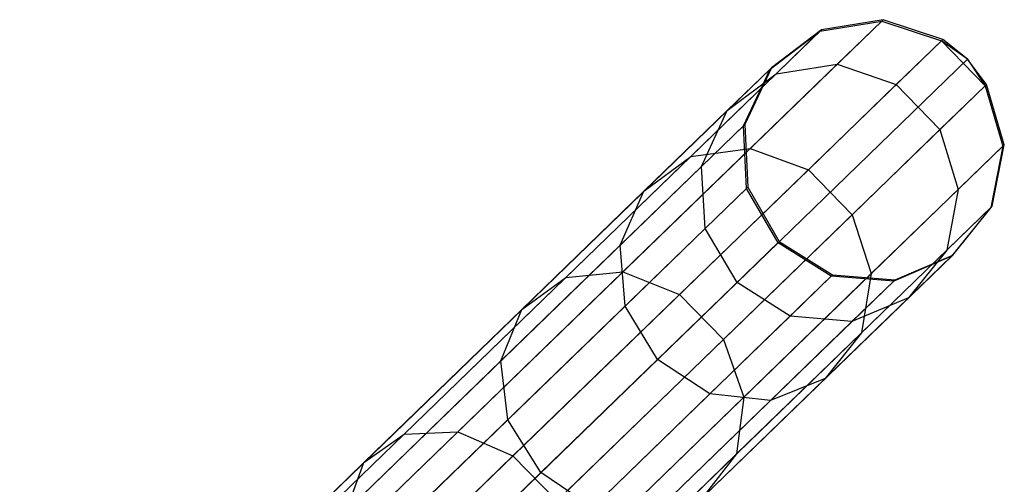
# Model space of a CAD drawing. Extents: x -91 to 91, y -91 to 262.
# Tile 477 of 480: x 58.2 to 65.7, y 60.15 to 63.69. Entities that reach past the tile are written whole.
import ezdxf

# ---------------------------------------------------------------- set-up
doc = ezdxf.new("R2010")
doc.units = 0
doc.header["$LTSCALE"] = 25.4
doc.layers.get('0').update_dxf_attribs({"linetype": 'CONTINUOUS'})

# ---------------------------------------------------------------- blocks, each defined once
blk = doc.blocks.new('ETE0_STL_1')
at = {"color": 0}
for p, q in [((59.2548, 58.3402, 301.455), (64.7798, 63.6919, 191.455)), ((59.2548, 58.3402, 301.455), (64.7798, 63.6919, 191.455)), ((64.2981, 63.6037, 188.3945), (64.7693, 63.6816, 188.3633)), ((64.2981, 63.6037, 188.3945), (64.7693, 63.6816, 188.3633)), ((64.7798, 63.6919, 191.455), (64.3084, 63.6138, 191.4275)), ((64.7798, 63.6919, 191.455), (64.3084, 63.6138, 191.4275)), ((64.7693, 63.6816, 188.3633), (64.4288, 63.3519, 185.3081)), ((64.7693, 63.6816, 188.3633), (64.4288, 63.3519, 185.3081)), ((64.7798, 63.6919, 191.455), (64.7693, 63.6816, 188.3633)), ((64.7798, 63.6919, 191.455), (64.7693, 63.6816, 188.3633)), ((64.7693, 63.6816, 188.3633), (65.2234, 63.5315, 188.3457)), ((64.7693, 63.6816, 188.3633), (65.2234, 63.5315, 188.3457)), ((65.2341, 63.5418, 191.4705), (64.7798, 63.6919, 191.455)), ((65.2341, 63.5418, 191.4705), (64.7798, 63.6919, 191.455)), ((58.7834, 58.2621, 301.4275), (64.3084, 63.6138, 191.4275)), ((58.7834, 58.2621, 301.4275), (64.3084, 63.6138, 191.4275)), ((63.9177, 63.3156, 188.4322), (64.2981, 63.6037, 188.3945)), ((63.9177, 63.3156, 188.4322), (64.2981, 63.6037, 188.3945)), ((64.3084, 63.6138, 191.4275), (63.9278, 63.3254, 191.3943)), ((64.3084, 63.6138, 191.4275), (63.9278, 63.3254, 191.3943)), ((64.2981, 63.6037, 188.3945), (63.9641, 63.2802, 185.3974)), ((64.2981, 63.6037, 188.3945), (63.9641, 63.2802, 185.3974)), ((64.3084, 63.6138, 191.4275), (64.2981, 63.6037, 188.3945)), ((64.3084, 63.6138, 191.4275), (64.2981, 63.6037, 188.3945)), ((59.7091, 58.1902, 301.4705), (65.2341, 63.5418, 191.4705)), ((59.7091, 58.1902, 301.4705), (65.2341, 63.5418, 191.4705)), ((65.2234, 63.5315, 188.3457), (64.8793, 63.1982, 185.2578)), ((65.2234, 63.5315, 188.3457), (64.8793, 63.1982, 185.2578)), ((65.2341, 63.5418, 191.4705), (65.2234, 63.5315, 188.3457)), ((65.2341, 63.5418, 191.4705), (65.2234, 63.5315, 188.3457)), ((65.2234, 63.5315, 188.3457), (65.5564, 63.1877, 188.3457)), ((65.4214, 63.3901, 191.4725), (65.2234, 63.5315, 188.3457)), ((65.4214, 63.3901, 191.4725), (65.2234, 63.5315, 188.3457)), ((65.2234, 63.5315, 188.3457), (65.5564, 63.1877, 188.3457)), ((65.4214, 63.3901, 191.4725), (65.2341, 63.5418, 191.4705)), ((65.4214, 63.3901, 191.4725), (65.2341, 63.5418, 191.4705)), ((58.4028, 57.9738, 301.3943), (63.9278, 63.3254, 191.3943)), ((58.4028, 57.9738, 301.3943), (63.9278, 63.3254, 191.3943)), ((59.8964, 58.0384, 301.4725), (65.4214, 63.3901, 191.4725)), ((59.8964, 58.0384, 301.4725), (65.4214, 63.3901, 191.4725)), ((63.9278, 63.3254, 191.3943), (63.7253, 62.8929, 191.3631)), ((63.9278, 63.3254, 191.3943), (63.7253, 62.8929, 191.3631)), ((64.4288, 63.3519, 185.3081), (63.7661, 62.7099, 182.3573)), ((64.4288, 63.3519, 185.3081), (63.7661, 62.7099, 182.3573)), ((63.9278, 63.3254, 191.3943), (63.9177, 63.3156, 188.4322)), ((63.9278, 63.3254, 191.3943), (63.9177, 63.3156, 188.4322)), ((63.9641, 63.2802, 185.3974), (64.4288, 63.3519, 185.3081)), ((63.9641, 63.2802, 185.3974), (64.4288, 63.3519, 185.3081)), ((64.4288, 63.3519, 185.3081), (64.8793, 63.1982, 185.2578)), ((64.4288, 63.3519, 185.3081), (64.8793, 63.1982, 185.2578)), ((65.5671, 63.198, 191.4705), (65.4214, 63.3901, 191.4725)), ((65.4214, 63.3901, 191.4725), (65.5564, 63.1877, 188.3457)), ((65.4214, 63.3901, 191.4725), (65.5564, 63.1877, 188.3457)), ((65.5671, 63.198, 191.4705), (65.4214, 63.3901, 191.4725)), ((63.9641, 63.2802, 185.3974), (63.3139, 62.6505, 182.5026)), ((63.9641, 63.2802, 185.3974), (63.3139, 62.6505, 182.5026)), ((63.9177, 63.3156, 188.4322), (63.5915, 62.9997, 185.505)), ((63.9177, 63.3156, 188.4322), (63.5915, 62.9997, 185.505)), ((63.5915, 62.9997, 185.505), (63.9641, 63.2802, 185.3974)), ((63.5915, 62.9997, 185.505), (63.9641, 63.2802, 185.3974)), ((63.7154, 62.8833, 188.4676), (63.9177, 63.3156, 188.4322)), ((63.7154, 62.8833, 188.4676), (63.9177, 63.3156, 188.4322)), ((60.0421, 57.8464, 301.4705), (65.5671, 63.198, 191.4705)), ((60.0421, 57.8464, 301.4705), (65.5671, 63.198, 191.4705)), ((64.8793, 63.1982, 185.2578), (64.2095, 62.5494, 182.2753)), ((64.8793, 63.1982, 185.2578), (64.2095, 62.5494, 182.2753)), ((64.8793, 63.1982, 185.2578), (65.2123, 62.8544, 185.2578)), ((64.8793, 63.1982, 185.2578), (65.2123, 62.8544, 185.2578)), ((65.5564, 63.1877, 188.3457), (65.2123, 62.8544, 185.2578)), ((65.5564, 63.1877, 188.3457), (65.2123, 62.8544, 185.2578)), ((65.5671, 63.198, 191.4705), (65.5564, 63.1877, 188.3457)), ((65.5671, 63.198, 191.4705), (65.5564, 63.1877, 188.3457)), ((65.5564, 63.1877, 188.3457), (65.692, 62.729, 188.3633)), ((65.5564, 63.1877, 188.3457), (65.692, 62.729, 188.3633)), ((65.7026, 62.7392, 191.455), (65.5671, 63.198, 191.4705)), ((65.7026, 62.7392, 191.455), (65.5671, 63.198, 191.4705)), ((63.5915, 62.9997, 185.505), (62.9565, 62.3846, 182.6778)), ((63.5915, 62.9997, 185.505), (62.9565, 62.3846, 182.6778)), ((63.3965, 62.5745, 185.6063), (63.5915, 62.9997, 185.505)), ((63.3965, 62.5745, 185.6063), (63.5915, 62.9997, 185.505)), ((58.2002, 57.5413, 301.3631), (63.7253, 62.8929, 191.3631)), ((58.2002, 57.5413, 301.3631), (63.7253, 62.8929, 191.3631)), ((63.7154, 62.8833, 188.4676), (63.3965, 62.5745, 185.6063)), ((63.7154, 62.8833, 188.4676), (63.3965, 62.5745, 185.6063)), ((63.7253, 62.8929, 191.3631), (63.7154, 62.8833, 188.4676)), ((63.7253, 62.8929, 191.3631), (63.7154, 62.8833, 188.4676)), ((63.7374, 62.4059, 188.4928), (63.7154, 62.8833, 188.4676)), ((63.7374, 62.4059, 188.4928), (63.7154, 62.8833, 188.4676)), ((63.7253, 62.8929, 191.3631), (63.7471, 62.4153, 191.341)), ((63.7253, 62.8929, 191.3631), (63.7471, 62.4153, 191.341)), ((65.2123, 62.8544, 185.2578), (64.5425, 62.2056, 182.2753)), ((65.2123, 62.8544, 185.2578), (64.5425, 62.2056, 182.2753)), ((65.2123, 62.8544, 185.2578), (65.3516, 62.3993, 185.3081)), ((65.2123, 62.8544, 185.2578), (65.3516, 62.3993, 185.3081)), ((60.1776, 57.3876, 301.455), (65.7026, 62.7392, 191.455)), ((60.1776, 57.3876, 301.455), (65.7026, 62.7392, 191.455)), ((65.692, 62.729, 188.3633), (65.3516, 62.3993, 185.3081)), ((65.692, 62.729, 188.3633), (65.3516, 62.3993, 185.3081)), ((65.692, 62.729, 188.3633), (65.5991, 62.2605, 188.3945)), ((65.692, 62.729, 188.3633), (65.5991, 62.2605, 188.3945)), ((65.6095, 62.2706, 191.4275), (65.7026, 62.7392, 191.455)), ((65.6095, 62.2706, 191.4275), (65.7026, 62.7392, 191.455)), ((65.7026, 62.7392, 191.455), (65.692, 62.729, 188.3633)), ((65.7026, 62.7392, 191.455), (65.692, 62.729, 188.3633)), ((63.3139, 62.6505, 182.5026), (62.362, 61.7284, 179.7744)), ((63.3139, 62.6505, 182.5026), (62.362, 61.7284, 179.7744)), ((63.7661, 62.7099, 182.3573), (62.7958, 61.77, 179.5764)), ((63.7661, 62.7099, 182.3573), (62.7958, 61.77, 179.5764)), ((62.9565, 62.3846, 182.6778), (63.3139, 62.6505, 182.5026)), ((62.9565, 62.3846, 182.6778), (63.3139, 62.6505, 182.5026)), ((63.3139, 62.6505, 182.5026), (63.7661, 62.7099, 182.3573)), ((63.3139, 62.6505, 182.5026), (63.7661, 62.7099, 182.3573)), ((63.7661, 62.7099, 182.3573), (64.2095, 62.5494, 182.2753)), ((63.7661, 62.7099, 182.3573), (64.2095, 62.5494, 182.2753)), ((63.3965, 62.5745, 185.6063), (62.7758, 61.9733, 182.8428)), ((63.3965, 62.5745, 185.6063), (62.7758, 61.9733, 182.8428)), ((63.4237, 62.1021, 185.6782), (63.3965, 62.5745, 185.6063)), ((63.4237, 62.1021, 185.6782), (63.3965, 62.5745, 185.6063)), ((64.2095, 62.5494, 182.2753), (63.2287, 61.5994, 179.4646)), ((64.2095, 62.5494, 182.2753), (63.2287, 61.5994, 179.4646)), ((64.2095, 62.5494, 182.2753), (64.5425, 62.2056, 182.2753)), ((64.2095, 62.5494, 182.2753), (64.5425, 62.2056, 182.2753)), ((58.2221, 57.0636, 301.341), (63.7471, 62.4153, 191.341)), ((58.2221, 57.0636, 301.341), (63.7471, 62.4153, 191.341)), ((62.9565, 62.3846, 182.6778), (62.0269, 61.4841, 180.0133)), ((62.9565, 62.3846, 182.6778), (62.0269, 61.4841, 180.0133)), ((62.7758, 61.9733, 182.8428), (62.9565, 62.3846, 182.6778)), ((62.7758, 61.9733, 182.8428), (62.9565, 62.3846, 182.6778)), ((63.7374, 62.4059, 188.4928), (63.4237, 62.1021, 185.6782)), ((63.7374, 62.4059, 188.4928), (63.4237, 62.1021, 185.6782)), ((63.7471, 62.4153, 191.341), (63.7374, 62.4059, 188.4928)), ((63.7471, 62.4153, 191.341), (63.7374, 62.4059, 188.4928)), ((63.9787, 61.9926, 188.5019), (63.7374, 62.4059, 188.4928)), ((63.9787, 61.9926, 188.5019), (63.7374, 62.4059, 188.4928)), ((63.7471, 62.4153, 191.341), (63.9883, 62.002, 191.333)), ((63.7471, 62.4153, 191.341), (63.9883, 62.002, 191.333)), ((65.3516, 62.3993, 185.3081), (64.6888, 61.7573, 182.3573)), ((65.3516, 62.3993, 185.3081), (64.6888, 61.7573, 182.3573)), ((65.3516, 62.3993, 185.3081), (65.2652, 61.937, 185.3974)), ((65.3516, 62.3993, 185.3081), (65.2652, 61.937, 185.3974)), ((60.0845, 56.9189, 301.4275), (65.6095, 62.2706, 191.4275)), ((60.0845, 56.9189, 301.4275), (65.6095, 62.2706, 191.4275)), ((65.3092, 61.8993, 191.3943), (65.6095, 62.2706, 191.4275)), ((65.3092, 61.8993, 191.3943), (65.6095, 62.2706, 191.4275)), ((65.6095, 62.2706, 191.4275), (65.5991, 62.2605, 188.3945)), ((65.6095, 62.2706, 191.4275), (65.5991, 62.2605, 188.3945)), ((64.5425, 62.2056, 182.2753), (63.5617, 61.2556, 179.4646)), ((64.5425, 62.2056, 182.2753), (63.5617, 61.2556, 179.4646)), ((64.5425, 62.2056, 182.2753), (64.6888, 61.7573, 182.3573)), ((64.5425, 62.2056, 182.2753), (64.6888, 61.7573, 182.3573)), ((65.5991, 62.2605, 188.3945), (65.2652, 61.937, 185.3974)), ((65.5991, 62.2605, 188.3945), (65.2652, 61.937, 185.3974)), ((65.5991, 62.2605, 188.3945), (65.2991, 61.8895, 188.4322)), ((65.5991, 62.2605, 188.3945), (65.2991, 61.8895, 188.4322)), ((63.4237, 62.1021, 185.6782), (62.8132, 61.5107, 182.9598)), ((63.4237, 62.1021, 185.6782), (62.8132, 61.5107, 182.9598)), ((63.6669, 61.6907, 185.7042), (63.4237, 62.1021, 185.6782)), ((63.6669, 61.6907, 185.7042), (63.4237, 62.1021, 185.6782)), ((58.4633, 56.6503, 301.333), (63.9883, 62.002, 191.333)), ((58.4633, 56.6503, 301.333), (63.9883, 62.002, 191.333)), ((62.7758, 61.9733, 182.8428), (61.8671, 61.093, 180.2383)), ((62.7758, 61.9733, 182.8428), (61.8671, 61.093, 180.2383)), ((62.8132, 61.5107, 182.9598), (62.7758, 61.9733, 182.8428)), ((62.8132, 61.5107, 182.9598), (62.7758, 61.9733, 182.8428)), ((63.6669, 61.6907, 185.7042), (63.9787, 61.9926, 188.5019)), ((63.6669, 61.6907, 185.7042), (63.9787, 61.9926, 188.5019)), ((63.9883, 62.002, 191.333), (63.9787, 61.9926, 188.5019)), ((63.9883, 62.002, 191.333), (63.9787, 61.9926, 188.5019)), ((64.384, 61.7383, 188.4928), (63.9787, 61.9926, 188.5019)), ((64.384, 61.7383, 188.4928), (63.9787, 61.9926, 188.5019)), ((63.9883, 62.002, 191.333), (64.3937, 61.7477, 191.341)), ((63.9883, 62.002, 191.333), (64.3937, 61.7477, 191.341)), ((59.7842, 56.5477, 301.3943), (65.3092, 61.8993, 191.3943)), ((59.7842, 56.5477, 301.3943), (65.3092, 61.8993, 191.3943)), ((65.2652, 61.937, 185.3974), (64.615, 61.3073, 182.5026)), ((65.2652, 61.937, 185.3974), (64.615, 61.3073, 182.5026)), ((64.8704, 61.7106, 191.3631), (65.3092, 61.8993, 191.3943)), ((64.8704, 61.7106, 191.3631), (65.3092, 61.8993, 191.3943)), ((65.2652, 61.937, 185.3974), (64.9729, 61.5736, 185.505)), ((65.2652, 61.937, 185.3974), (64.9729, 61.5736, 185.505)), ((65.3092, 61.8993, 191.3943), (65.2991, 61.8895, 188.4322)), ((65.3092, 61.8993, 191.3943), (65.2991, 61.8895, 188.4322)), ((65.2991, 61.8895, 188.4322), (64.8605, 61.7011, 188.4676)), ((65.2991, 61.8895, 188.4322), (64.8605, 61.7011, 188.4676)), ((65.2991, 61.8895, 188.4322), (64.9729, 61.5736, 185.505)), ((65.2991, 61.8895, 188.4322), (64.9729, 61.5736, 185.505)), ((58.8687, 56.396, 301.341), (64.3937, 61.7477, 191.341)), ((58.8687, 56.396, 301.341), (64.3937, 61.7477, 191.341)), ((62.7958, 61.77, 179.5764), (61.5394, 60.5531, 177.0271)), ((62.7958, 61.77, 179.5764), (61.5394, 60.5531, 177.0271)), ((62.362, 61.7284, 179.7744), (62.7958, 61.77, 179.5764)), ((62.362, 61.7284, 179.7744), (62.7958, 61.77, 179.5764)), ((62.7958, 61.77, 179.5764), (63.2287, 61.5994, 179.4646)), ((62.7958, 61.77, 179.5764), (63.2287, 61.5994, 179.4646)), ((64.6888, 61.7573, 182.3573), (63.7185, 60.8174, 179.5764)), ((64.6888, 61.7573, 182.3573), (63.7185, 60.8174, 179.5764)), ((64.3937, 61.7477, 191.341), (64.384, 61.7383, 188.4928)), ((64.3937, 61.7477, 191.341), (64.384, 61.7383, 188.4928)), ((64.3937, 61.7477, 191.341), (64.8704, 61.7106, 191.3631)), ((64.3937, 61.7477, 191.341), (64.8704, 61.7106, 191.3631)), ((64.6888, 61.7573, 182.3573), (64.615, 61.3073, 182.5026)), ((64.6888, 61.7573, 182.3573), (64.615, 61.3073, 182.5026)), ((59.3454, 56.359, 301.3631), (64.8704, 61.7106, 191.3631)), ((59.3454, 56.359, 301.3631), (64.8704, 61.7106, 191.3631)), ((62.362, 61.7284, 179.7744), (61.1295, 60.5346, 177.2735)), ((62.362, 61.7284, 179.7744), (61.1295, 60.5346, 177.2735)), ((62.0269, 61.4841, 180.0133), (62.362, 61.7284, 179.7744)), ((62.0269, 61.4841, 180.0133), (62.362, 61.7284, 179.7744)), ((63.06, 61.1028, 183.002), (63.6669, 61.6907, 185.7042)), ((63.06, 61.1028, 183.002), (63.6669, 61.6907, 185.7042)), ((64.0704, 61.4345, 185.6782), (63.6669, 61.6907, 185.7042)), ((64.0704, 61.4345, 185.6782), (63.6669, 61.6907, 185.7042)), ((64.384, 61.7383, 188.4928), (64.0704, 61.4345, 185.6782)), ((64.384, 61.7383, 188.4928), (64.0704, 61.4345, 185.6782)), ((64.8605, 61.7011, 188.4676), (64.384, 61.7383, 188.4928)), ((64.8605, 61.7011, 188.4676), (64.384, 61.7383, 188.4928)), ((64.8605, 61.7011, 188.4676), (64.5417, 61.3922, 185.6063)), ((64.8605, 61.7011, 188.4676), (64.5417, 61.3922, 185.6063)), ((64.8704, 61.7106, 191.3631), (64.8605, 61.7011, 188.4676)), ((64.8704, 61.7106, 191.3631), (64.8605, 61.7011, 188.4676)), ((63.2287, 61.5994, 179.4646), (61.9589, 60.3694, 176.8879)), ((63.2287, 61.5994, 179.4646), (61.9589, 60.3694, 176.8879)), ((63.2287, 61.5994, 179.4646), (63.5617, 61.2556, 179.4646)), ((63.2287, 61.5994, 179.4646), (63.5617, 61.2556, 179.4646)), ((64.9729, 61.5736, 185.505), (64.3379, 60.9585, 182.6778)), ((64.9729, 61.5736, 185.505), (64.3379, 60.9585, 182.6778)), ((64.9729, 61.5736, 185.505), (64.5417, 61.3922, 185.6063)), ((64.9729, 61.5736, 185.505), (64.5417, 61.3922, 185.6063)), ((62.0269, 61.4841, 180.0133), (60.8231, 60.3181, 177.5707)), ((62.0269, 61.4841, 180.0133), (60.8231, 60.3181, 177.5707)), ((61.8671, 61.093, 180.2383), (62.0269, 61.4841, 180.0133)), ((61.8671, 61.093, 180.2383), (62.0269, 61.4841, 180.0133)), ((62.8132, 61.5107, 182.9598), (61.9193, 60.6448, 180.3979)), ((62.8132, 61.5107, 182.9598), (61.9193, 60.6448, 180.3979)), ((63.06, 61.1028, 183.002), (62.8132, 61.5107, 182.9598)), ((63.06, 61.1028, 183.002), (62.8132, 61.5107, 182.9598)), ((64.0704, 61.4345, 185.6782), (63.4598, 60.8431, 182.9598)), ((64.0704, 61.4345, 185.6782), (63.4598, 60.8431, 182.9598)), ((64.5417, 61.3922, 185.6063), (63.921, 60.791, 182.8428)), ((64.5417, 61.3922, 185.6063), (63.921, 60.791, 182.8428)), ((64.5417, 61.3922, 185.6063), (64.0704, 61.4345, 185.6782)), ((64.5417, 61.3922, 185.6063), (64.0704, 61.4345, 185.6782)), ((64.615, 61.3073, 182.5026), (63.6631, 60.3852, 179.7744)), ((64.615, 61.3073, 182.5026), (63.6631, 60.3852, 179.7744)), ((64.615, 61.3073, 182.5026), (64.3379, 60.9585, 182.6778)), ((64.615, 61.3073, 182.5026), (64.3379, 60.9585, 182.6778)), ((63.5617, 61.2556, 179.4646), (62.2919, 60.0256, 176.8879)), ((63.5617, 61.2556, 179.4646), (62.2919, 60.0256, 176.8879)), ((63.5617, 61.2556, 179.4646), (63.7185, 60.8174, 179.5764)), ((63.5617, 61.2556, 179.4646), (63.7185, 60.8174, 179.5764)), ((61.8671, 61.093, 180.2383), (60.6904, 59.9533, 177.8507)), ((61.8671, 61.093, 180.2383), (60.6904, 59.9533, 177.8507)), ((61.9193, 60.6448, 180.3979), (61.8671, 61.093, 180.2383)), ((61.9193, 60.6448, 180.3979), (61.8671, 61.093, 180.2383)), ((62.1715, 60.2421, 180.4554), (63.06, 61.1028, 183.002)), ((62.1715, 60.2421, 180.4554), (63.06, 61.1028, 183.002)), ((63.4598, 60.8431, 182.9598), (63.06, 61.1028, 183.002)), ((63.4598, 60.8431, 182.9598), (63.06, 61.1028, 183.002)), ((64.3379, 60.9585, 182.6778), (63.4082, 60.058, 180.0133)), ((64.3379, 60.9585, 182.6778), (63.4082, 60.058, 180.0133)), ((64.3379, 60.9585, 182.6778), (63.921, 60.791, 182.8428)), ((64.3379, 60.9585, 182.6778), (63.921, 60.791, 182.8428)), ((63.7185, 60.8174, 179.5764), (62.4621, 59.6005, 177.0271)), ((63.7185, 60.8174, 179.5764), (62.4621, 59.6005, 177.0271)), ((63.4598, 60.8431, 182.9598), (62.5659, 59.9772, 180.3979)), ((63.4598, 60.8431, 182.9598), (62.5659, 59.9772, 180.3979)), ((63.921, 60.791, 182.8428), (63.0122, 59.9108, 180.2383)), ((63.921, 60.791, 182.8428), (63.0122, 59.9108, 180.2383)), ((63.921, 60.791, 182.8428), (63.4598, 60.8431, 182.9598)), ((63.921, 60.791, 182.8428), (63.4598, 60.8431, 182.9598)), ((63.7185, 60.8174, 179.5764), (63.6631, 60.3852, 179.7744)), ((63.7185, 60.8174, 179.5764), (63.6631, 60.3852, 179.7744)), ((61.9193, 60.6448, 180.3979), (60.7618, 59.5237, 178.0493)), ((61.9193, 60.6448, 180.3979), (60.7618, 59.5237, 178.0493)), ((62.1715, 60.2421, 180.4554), (61.9193, 60.6448, 180.3979)), ((62.1715, 60.2421, 180.4554), (61.9193, 60.6448, 180.3979)), ((61.5394, 60.5531, 177.0271), (60.0249, 59.0861, 174.7659)), ((61.5394, 60.5531, 177.0271), (60.0249, 59.0861, 174.7659)), ((61.1295, 60.5346, 177.2735), (61.5394, 60.5531, 177.0271)), ((61.1295, 60.5346, 177.2735), (61.5394, 60.5531, 177.0271)), ((61.5394, 60.5531, 177.0271), (61.9589, 60.3694, 176.8879)), ((61.5394, 60.5531, 177.0271), (61.9589, 60.3694, 176.8879)), ((61.1295, 60.5346, 177.2735), (59.6437, 59.0954, 175.0553)), ((61.1295, 60.5346, 177.2735), (59.6437, 59.0954, 175.0553)), ((60.8231, 60.3181, 177.5707), (61.1295, 60.5346, 177.2735)), ((60.8231, 60.3181, 177.5707), (61.1295, 60.5346, 177.2735)), ((61.9589, 60.3694, 176.8879), (60.4281, 58.8867, 174.6025)), ((61.9589, 60.3694, 176.8879), (60.4281, 58.8867, 174.6025)), ((61.9589, 60.3694, 176.8879), (62.2919, 60.0256, 176.8879)), ((61.9589, 60.3694, 176.8879), (62.2919, 60.0256, 176.8879)), ((63.6631, 60.3852, 179.7744), (62.4306, 59.1914, 177.2735)), ((63.6631, 60.3852, 179.7744), (62.4306, 59.1914, 177.2735)), ((63.6631, 60.3852, 179.7744), (63.4082, 60.058, 180.0133)), ((63.6631, 60.3852, 179.7744), (63.4082, 60.058, 180.0133)), ((60.8231, 60.3181, 177.5707), (59.372, 58.9126, 175.4043)), ((60.8231, 60.3181, 177.5707), (59.372, 58.9126, 175.4043)), ((60.6904, 59.9533, 177.8507), (60.8231, 60.3181, 177.5707)), ((60.6904, 59.9533, 177.8507), (60.8231, 60.3181, 177.5707)), ((61.021, 59.1277, 178.1209), (62.1715, 60.2421, 180.4554)), ((61.021, 59.1277, 178.1209), (62.1715, 60.2421, 180.4554)), ((62.5659, 59.9772, 180.3979), (62.1715, 60.2421, 180.4554)), ((62.5659, 59.9772, 180.3979), (62.1715, 60.2421, 180.4554))]:
    blk.add_line(p, q, dxfattribs=at)

msp = doc.modelspace()

# ---------------------------------------------------------------- block references
at = {"color": 253}
msp.add_blockref('ETE0_STL_1', (0, 0), dxfattribs=at)

doc.saveas('drawing.dxf')
